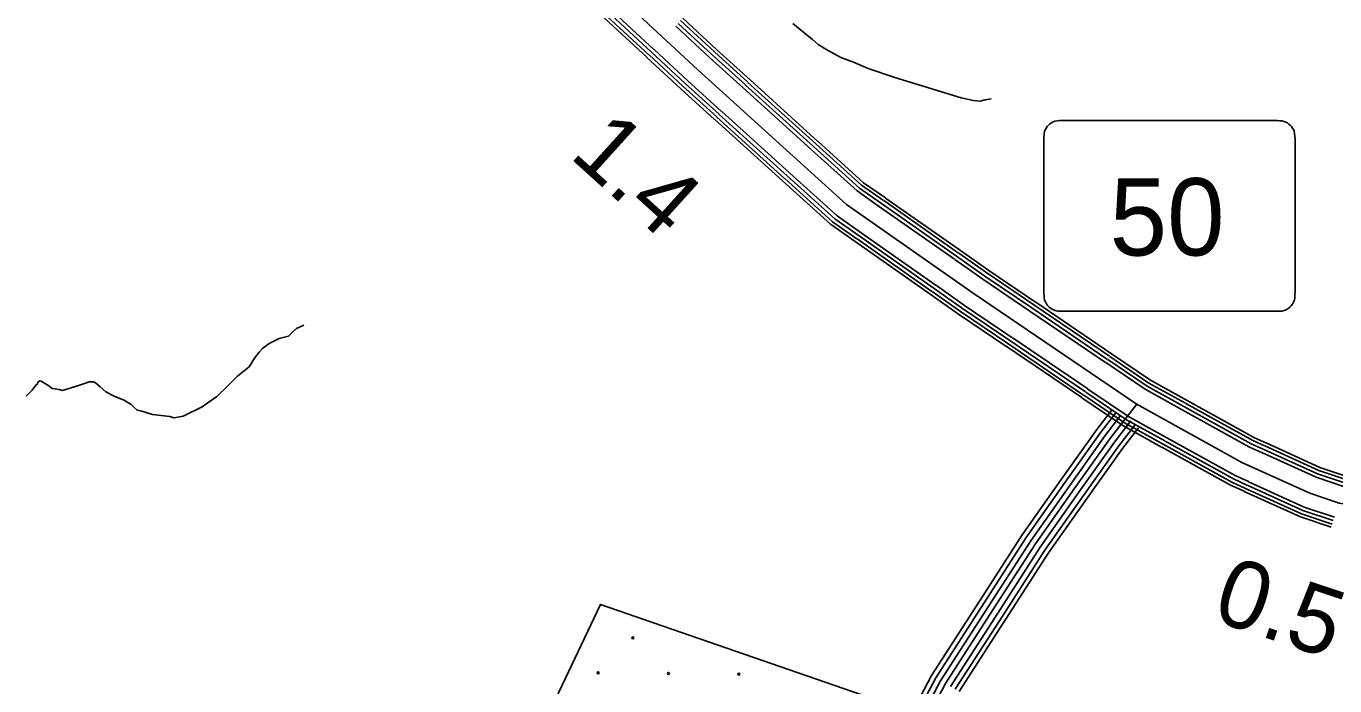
# Model space of a CAD drawing. Extents: x 1551132 to 1791609, y 378168 to 563823.
# Drawn here: x 1650778 to 1657932, y 457904 to 461509 of the extents above; entities that cross this region are included whole.
import ezdxf

# ---------------------------------------------------------------- set-up
doc = ezdxf.new("R2010")
doc.units = 0
for name, color, linetype in [('DESIGN - EROSION CONTROL - Devices', 7, 'Continuous'), ('DESIGN - ROW - Slope Lines', 7, 'Continuous'), ('DESIGN - SCRATCH - User 1', 7, 'Continuous'), ('DESIGN - TRAFFIC CONTROL PERMANENT - Signalization', 7, 'Continuous'), ('DESIGN - TRANSPORTATION - Text', 7, 'Continuous'), ('SURVEY - CENTERLINE - Preliminary Text', 7, 'Continuous'), ('SURVEY - CONTROL with Text', 7, 'Continuous')]:
    doc.layers.add(name, color=color, linetype=linetype)

msp = doc.modelspace()

# ---------------------------------------------------------------- linework, layer by layer
at = {"layer": 'DESIGN - EROSION CONTROL - Devices'}
for centre in [(1654094.951, 458165.679), (1654094.951, 458165.679), (1653904.541, 457975.269), (1653904.541, 457975.269), (1654289.094, 457971.536), (1654289.094, 457971.536), (1654673.647, 457967.802), (1654673.647, 457967.802)]:
    msp.add_circle(centre, 5.28, dxfattribs=at)
at = {"layer": 'DESIGN - ROW - Slope Lines'}
for p, q in [((1657604.028, 460993.187), (1656447.163, 460993.162)), ((1656341.964, 460891.958), (1656341.982, 460060.173)), ((1657714.841, 460061.569), (1657714.823, 460881.522)), ((1656448.377, 459950.832), (1657604.976, 459950.857))]:
    msp.add_line(p, q, dxfattribs=at)
for centre, radius, start, end in [((1656430.829, 460904.317), 89.766, 108.3711722, 161.4494889), ((1656437.792, 460833.076), 160.357, 86.6485417, 102.7002556), ((1657613.169, 460795.146), 198.249, 77.697225, 92.6427139), ((1657625.299, 460903.679), 90.332, 20.2625944, 70.52745), ((1656554.764, 460893.137), 212.779, 169.2361444, 180.3208139), ((1657461.288, 460885.853), 253.555, 359.0166778, 11.167475), ((1656616.07, 460059.462), 274.065, 179.8527472, 189.8963861), ((1657645.48, 460030.423), 68.632, 345.0701167, 358.7436278), ((1656767.755, 460066.308), 947.081, 357.7373389, 359.7127833), ((1656432.599, 460041.427), 91.27, 198.5723778, 254.4317889), ((1657626.429, 460039.255), 89.389, 280.9255306, 342.7445583), ((1656452.197, 460313.19), 362.376, 263.0109167, 269.398625), ((1657615.434, 460485.595), 534.837, 268.8795417, 272.9942972)]:
    msp.add_arc(centre, radius, start, end, dxfattribs=at)
at = {"layer": 'DESIGN - SCRATCH - User 1'}
msp.add_lwpolyline([(1655588.312, 457771.062), (1653918.493, 458348.527), (1653180.818, 456799.236), (1653159.91, 456381.175)], dxfattribs=at)
at = {"layer": 'DESIGN - TRANSPORTATION - Text'}
for points in [[(1654969.762, 461523.51), (1655029.269, 461474.884), (1655076.876, 461436.374), (1655108.609, 461410.04), (1655158.274, 461377.531), (1655231.864, 461338.788), (1655301.571, 461312.096), (1655381.194, 461277.304), (1655526.632, 461227.877), (1655889.365, 461118.341), (1655957.18, 461103.683), (1655993.113, 461099.349), (1656021.17, 461107.1), (1656054.369, 461112.65)], [(1650777.651, 459486.288), (1650809.942, 459520.039), (1650830.183, 459547.898), (1650840.233, 459553.815), (1650842.324, 459563.807), (1650852.391, 459571.723), (1650860.366, 459569.648), (1650902.09, 459543.223), (1650919.948, 459529.031), (1650935.914, 459526.881), (1650955.863, 459522.689), (1650975.813, 459518.497), (1651057.986, 459543.773), (1651096.068, 459555.44), (1651122.135, 459565.215), (1651146.117, 459564.99), (1651156.075, 459560.89), (1651181.85, 459538.614), (1651213.566, 459510.28), (1651263.306, 459485.78), (1651313.08, 459465.288), (1651332.954, 459453.079), (1651350.846, 459442.895), (1651364.704, 459428.745), (1651384.52, 459410.536), (1651410.444, 459404.286), (1651468.251, 459387.719), (1651564.082, 459376.819), (1651585.99, 459368.602), (1651628.031, 459376.219), (1651636.047, 459378.152), (1651740.445, 459429.262), (1651820.901, 459484.605), (1651879.392, 459542.148), (1651933.84, 459595.725), (1651996.272, 459647.226), (1652026.697, 459695.019), (1652050.971, 459726.845), (1652069.146, 459746.712), (1652107.37, 459774.396), (1652161.585, 459801.938), (1652211.676, 459815.497), (1652237.9, 459841.29), (1652256.033, 459857.148), (1652296.165, 459874.807)]]:
    msp.add_lwpolyline(points, dxfattribs=at)
at = {"layer": 'SURVEY - CENTERLINE - Preliminary Text'}
for points in [[(1653164.696, 462461.442), (1654449.799, 461269.803), (1655261.846, 460535.201), (1655954.53, 460049.989), (1656845.892, 459444.74), (1657424.345, 459124.799), (1657795.244, 458956.244), (1657956.057, 458902.61), (1658105.512, 458877.934), (1659057.939, 458760.54), (1661152.423, 458497.884), (1661827.949, 458477.284), (1662389.961, 458497.827)], [(1653804.156, 461679.563), (1654170.789, 461339.596)], [(1653816.056, 461692.397), (1654182.689, 461352.43)], [(1653829.655, 461707.064), (1654196.288, 461367.097)], [(1653843.447, 461721.931), (1654210.08, 461381.964)], [(1654356.06, 461539.418), (1654540.28, 461368.606), (1654723.542, 461202.818)], [(1654367.959, 461552.252), (1654552.097, 461381.506), (1654735.276, 461215.793)], [(1654329.344, 461509.267), (1654513.072, 461338.896), (1654697.193, 461172.334)], [(1654342.468, 461524.751), (1654526.772, 461353.855), (1654710.126, 461187.984)], [(1654171.456, 461338.98), (1654356.234, 461167.634), (1654541.413, 461000.121)], [(1654183.355, 461351.813), (1654368.051, 461180.542), (1654553.155, 461013.096)], [(1654196.955, 461366.48), (1654381.559, 461195.293), (1654566.571, 461027.93)], [(1654210.746, 461381.356), (1654395.259, 461210.251), (1654580.179, 461042.972)], [(1654697.868, 461171.726), (1655068.659, 460836.292)], [(1654710.793, 461187.376), (1655081.584, 460851.942)], [(1654724.217, 461202.21), (1655095.009, 460866.776)], [(1654735.951, 461215.185), (1655106.742, 460879.751)], [(1654580.846, 461042.364), (1654951.637, 460706.93)], [(1654542.088, 460999.513), (1654912.879, 460664.079)], [(1654553.83, 461012.488), (1654924.621, 460677.054)], [(1654567.246, 461027.322), (1654938.037, 460691.888)], [(1655069.334, 460835.684), (1655320.37, 460608.586), (1655443.084, 460522.634)], [(1655082.259, 460851.334), (1655333.036, 460624.478), (1655453.975, 460539.759)], [(1655095.675, 460866.168), (1655345.528, 460640.145), (1655465.45, 460556.143)], [(1655107.417, 460879.143), (1655356.461, 460653.854), (1655475.491, 460570.477)], [(1654925.296, 460676.446), (1655186.24, 460440.39), (1655319.903, 460346.763)], [(1654938.712, 460691.28), (1655198.731, 460456.057), (1655331.369, 460363.146)], [(1654952.32, 460706.322), (1655211.406, 460471.941), (1655343.011, 460379.755)], [(1654913.554, 460663.471), (1655175.306, 460426.673), (1655309.862, 460332.429)], [(1655454.717, 460539.243), (1655864.24, 460252.377)], [(1655466.191, 460555.627), (1655875.715, 460268.761)], [(1655476.233, 460569.96), (1655885.756, 460283.095)], [(1655443.825, 460522.109), (1655853.349, 460235.252)], [(1655310.603, 460331.904), (1655720.127, 460045.047)], [(1655320.645, 460346.238), (1655730.168, 460059.38)], [(1655332.111, 460362.621), (1655741.635, 460075.764)], [(1655343.752, 460379.23), (1655753.276, 460092.373)], [(1655864.982, 460251.861), (1656019.236, 460143.808), (1656275.697, 459969.662)], [(1655876.457, 460268.244), (1656030.586, 460160.275), (1656286.938, 459986.212)], [(1655886.498, 460282.578), (1656040.528, 460174.684), (1656296.763, 460000.688)], [(1655854.09, 460234.727), (1656007.72, 460127.116), (1656265.064, 459952.378)], [(1655720.868, 460044.522), (1655875.881, 459935.936), (1656134.625, 459760.256)], [(1655730.91, 460058.855), (1655885.815, 459950.344), (1656144.458, 459774.732)], [(1655742.376, 460075.239), (1655897.173, 459966.811), (1656155.691, 459791.282)], [(1655754.018, 460091.848), (1655908.689, 459983.512), (1656167.083, 459808.057)], [(1656276.455, 459969.153), (1656690.104, 459688.28)], [(1656287.688, 459985.704), (1656701.337, 459704.83)], [(1656297.522, 460000.179), (1656711.17, 459719.305)], [(1656265.814, 459951.87), (1656679.462, 459670.996)], [(1656135.375, 459759.748), (1656549.024, 459478.874)], [(1656145.2, 459774.223), (1656558.848, 459493.349)], [(1656156.441, 459790.774), (1656570.09, 459509.9)], [(1656167.833, 459807.549), (1656581.481, 459526.675)], [(1656680.212, 459670.479), (1656894.974, 459524.65), (1657097.852, 459412.439)], [(1656690.854, 459687.771), (1656905.607, 459541.951), (1657106.877, 459430.631)], [(1656702.095, 459704.322), (1656916.082, 459559.01), (1657116.56, 459448.132)], [(1656711.92, 459718.797), (1656925.248, 459573.943), (1657125.027, 459463.441)], [(1656582.231, 459526.159), (1656803.584, 459375.863), (1657013.429, 459259.794)], [(1656549.774, 459478.357), (1656773.31, 459326.57), (1656985.463, 459209.226)], [(1656559.598, 459492.833), (1656782.476, 459341.496), (1656993.93, 459224.534)], [(1656570.84, 459509.383), (1656792.96, 459358.563), (1657003.613, 459242.043)], [(1657125.818, 459463.007), (1657492.435, 459260.236), (1657555.35, 459231.643)], [(1657098.652, 459412.006), (1657466.452, 459208.567), (1657532.275, 459178.658)], [(1657107.669, 459430.19), (1657475.577, 459226.701), (1657539.842, 459197.501)], [(1657117.344, 459447.69), (1657484.568, 459244.585), (1657548.117, 459215.709)], [(1657004.413, 459241.61), (1657378.929, 459034.455), (1657451.736, 459001.379)], [(1657014.229, 459259.36), (1657388.045, 459052.597), (1657460.127, 459019.846)], [(1656986.263, 459208.792), (1657362.071, 459000.929), (1657436.219, 458967.236)], [(1656994.738, 459224.101), (1657369.937, 459016.579), (1657443.461, 458983.17)], [(1657533.109, 459178.275), (1657829.535, 459043.563), (1657985.665, 458991.487)], [(1657540.675, 459197.126), (1657836.96, 459062.472), (1657991.215, 459011.029)], [(1657548.95, 459215.334), (1657844.285, 459081.114), (1657997.539, 459029.996)], [(1657556.192, 459231.26), (1657850.685, 459097.423), (1658003.073, 459046.597)], [(1657437.044, 458966.853), (1657744.537, 458827.116), (1657912.191, 458771.198)], [(1657444.277, 458982.787), (1657750.945, 458843.433), (1657917.733, 458787.798)], [(1657452.552, 459000.995), (1657758.262, 458862.075), (1657924.058, 458806.774)], [(1657460.944, 459019.463), (1657765.686, 458880.976), (1657930.474, 458826.016)]]:
    msp.add_lwpolyline(points, dxfattribs=at)
at = {"layer": 'SURVEY - CONTROL with Text'}
for points in [[(1656711.92, 459409.047), (1656631.822, 459305.711), (1656436.576, 459031.146), (1656223.089, 458728.613), (1655973.12, 458340.352), (1655728.15, 457960.384), (1655520.788, 457566.815)], [(1656734.694, 459396.455), (1656652.471, 459290.378), (1656457.559, 459016.279), (1656244.414, 458714.237), (1655994.736, 458326.427), (1655750.375, 457947.4), (1655543.713, 457555.165)], [(1656763.327, 459382.788), (1656677.362, 459271.885), (1656482.858, 458998.353), (1656270.121, 458696.895), (1656020.794, 458309.635), (1655777.166, 457931.75), (1655571.354, 457541.115)], [(1656849.158, 459442.932), (1656702.253, 459253.402), (1656508.149, 458980.436), (1656295.829, 458679.561), (1656046.852, 458292.843), (1655803.957, 457916.091), (1655598.987, 457527.064)], [(1656788.268, 459364.371), (1656702.253, 459253.402), (1656508.149, 458980.436), (1656295.829, 458679.561), (1656046.852, 458292.843), (1655803.957, 457916.091), (1655598.987, 457527.064)], [(1656817.434, 459351.404), (1656727.144, 459234.918), (1656533.44, 458962.519), (1656321.537, 458662.228), (1656072.909, 458276.051), (1655830.748, 457900.433)], [(1656838.958, 459328.57), (1656752.035, 459216.426), (1656558.74, 458944.593), (1656347.245, 458644.886), (1656098.967, 458259.259), (1655857.539, 457884.782)], [(1656858.466, 459313.387), (1656771.885, 459201.684), (1656578.906, 458930.31), (1656367.744, 458631.069), (1656119.75, 458245.875), (1655878.897, 457872.298)]]:
    msp.add_lwpolyline(points, dxfattribs=at)

# ---------------------------------------------------------------- texts
at = {"layer": 'DESIGN - ROW - Slope Lines'}
msp.add_text('50', height=422.4055, rotation=0.0012528, dxfattribs=at).set_placement((1656701.282, 460255.941))
at = {"layer": 'DESIGN - TRAFFIC CONTROL PERMANENT - Signalization'}
for s, height, rotation, p in [('1.4', 369.9994, 317.8675472, (1653741.37, 460797.454)), ('0.5', 369.993, 341.554825, (1657251.359, 458267.402))]:
    msp.add_text(s, height=height, rotation=rotation, dxfattribs=at).set_placement(p)

doc.saveas('drawing.dxf')
